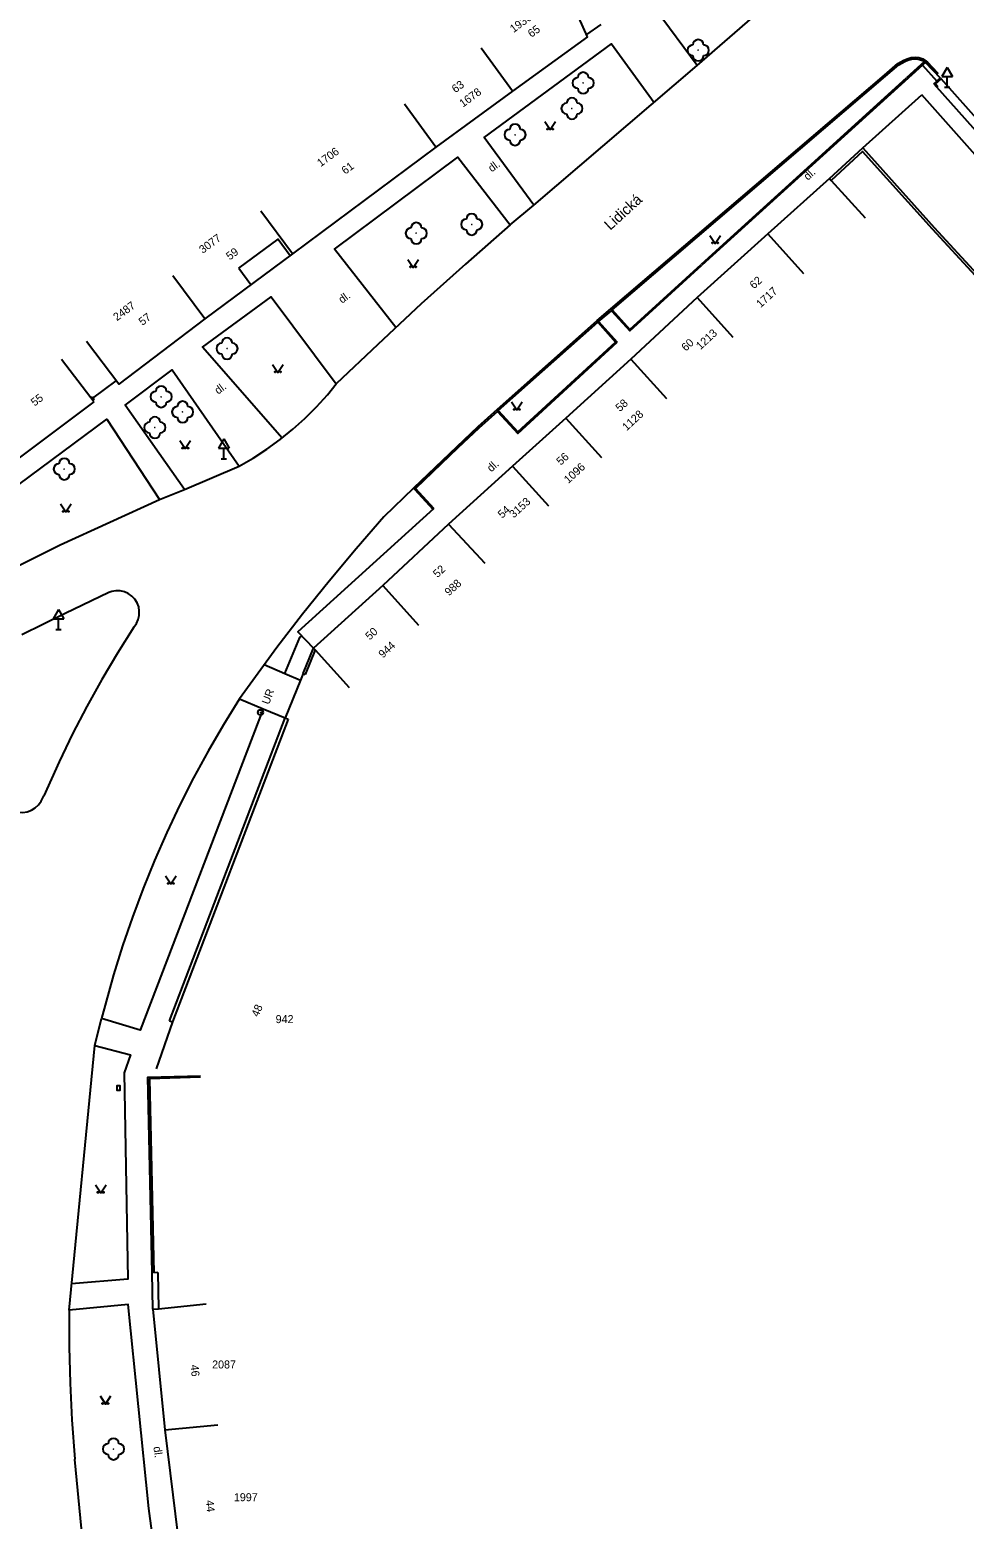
# Model space of a CAD drawing. Extents: x -584400 to -581602, y -1210894 to -1208793.
# Drawn here: x -582501.8 to -582414.2, y -1209604.5 to -1209464.9 of the extents above; entities that cross this region are included whole.
import ezdxf

# ---------------------------------------------------------------- set-up
doc = ezdxf.new("R2010")
doc.units = 0
for name, color, linetype in [('BUDOVY_MĚŘ', 7, 'Continuous'), ('NÁZVY_ULIC_TOK_SMĚR', 7, 'Continuous'), ('OBVOD_PILÍŘE', 7, 'Continuous'), ('POMOC_POPIS', 7, 'Continuous'), ('ROZHRANÍ_PLOCH', 7, 'Continuous'), ('ZELEŇ', 7, 'Continuous'), ('ZN_DOPLŇKOVÉ', 7, 'Continuous'), ('ZN_KULTUR', 7, 'Continuous'), ('Č_POPIS_EVID', 7, 'Continuous')]:
    doc.layers.add(name, color=color, linetype=linetype)

msp = doc.modelspace()

# ---------------------------------------------------------------- linework, layer by layer
at = {"layer": 'BUDOVY_MĚŘ'}
for points in [[(-582449.51, -1209465.59), (-582451.56, -1209461.03)], [(-582449.51, -1209465.59), (-582456.54, -1209470.68)], [(-582456.54, -1209470.68), (-582459.5, -1209466.65)], [(-582456.54, -1209470.68), (-582463.72, -1209475.95)], [(-582463.72, -1209475.95), (-582466.68, -1209471.92)], [(-582463.72, -1209475.95), (-582477.15, -1209485.94)], [(-582426.86, -1209478.86), (-582432.63, -1209484.07)], [(-582426.86, -1209478.86), (-582426.69, -1209479.05), (-582423.51, -1209482.57)], [(-582477.15, -1209485.94), (-582480.13, -1209481.92)], [(-582432.63, -1209484.07), (-582439.25, -1209490.03)], [(-582432.63, -1209484.07), (-582429.28, -1209487.78)], [(-582477.15, -1209485.94), (-582485.38, -1209492.02)], [(-582485.38, -1209492.02), (-582488.36, -1209488)], [(-582439.25, -1209490.03), (-582445.47, -1209495.79)], [(-582439.25, -1209490.03), (-582435.9, -1209493.74)], [(-582485.38, -1209492.02), (-582493.44, -1209498.14), (-582496.47, -1209494.15)], [(-582495.77, -1209499.8), (-582495.88, -1209499.66), (-582496.06, -1209499.42), (-582498.8, -1209495.82)], [(-582445.47, -1209495.79), (-582451.56, -1209501.32)], [(-582445.47, -1209495.79), (-582442.11, -1209499.5)], [(-582495.77, -1209499.8), (-582503.27, -1209505.42)], [(-582451.56, -1209501.32), (-582456.54, -1209505.82)], [(-582451.56, -1209501.32), (-582448.2, -1209505.02)], [(-582456.54, -1209505.82), (-582462.55, -1209511.27)], [(-582456.54, -1209505.82), (-582453.19, -1209509.53)], [(-582462.55, -1209511.27), (-582468.71, -1209517.02)], [(-582462.55, -1209511.27), (-582459.14, -1209514.93)], [(-582468.71, -1209517.02), (-582475.19, -1209522.87), (-582475.04, -1209523.04), (-582471.84, -1209526.58)], [(-582468.71, -1209517.02), (-582465.36, -1209520.73)], [(-582490.24, -1209584.82), (-582489.7, -1209584.77), (-582485.26, -1209584.33)], [(-582490.24, -1209584.82), (-582489.12, -1209596.13)], [(-582489.12, -1209596.13), (-582484.14, -1209595.64)], [(-582489.12, -1209596.13), (-582487.4, -1209610.09), (-582482.47, -1209609.49)]]:
    msp.add_lwpolyline(points, dxfattribs=at)
at = {"layer": 'OBVOD_PILÍŘE'}
msp.add_lwpolyline([(-582493.33, -1209564.09), (-582493.33, -1209564.32), (-582493.58, -1209564.33), (-582493.58, -1209563.86), (-582493.33, -1209563.86), (-582493.33, -1209564.09)], dxfattribs=at)
at = {"layer": 'ROZHRANÍ_PLOCH'}
for points in [[(-582439.24, -1209468.29), (-582443.1, -1209463.11)], [(-582439.24, -1209468.29), (-582433.61, -1209463.38), (-582433.08, -1209462.93)], [(-582454.54, -1209481.37), (-582459.2, -1209475.04), (-582447.27, -1209466.25), (-582443.28, -1209471.74)], [(-582457.99, -1209500.51), (-582448.61, -1209492.18), (-582421.71, -1209469.19), (-582420.45, -1209468.11), (-582419.88, -1209467.8), (-582419.57, -1209467.66), (-582419.21, -1209467.55), (-582418.84, -1209467.51), (-582418.47, -1209467.55), (-582418.11, -1209467.67), (-582417.79, -1209467.87), (-582417.67, -1209467.96)], [(-582454.54, -1209481.37), (-582439.24, -1209468.29)], [(-582447.22, -1209491.19), (-582421.61, -1209469.3), (-582420.35, -1209468.22), (-582419.8, -1209467.92), (-582419.51, -1209467.8)], [(-582418.15, -1209468.25), (-582438.82, -1209487)], [(-582417.95, -1209467.92), (-582419.65, -1209469.45)], [(-582419.51, -1209467.8), (-582419.15, -1209467.7), (-582418.78, -1209467.67), (-582418.41, -1209467.73), (-582418.06, -1209467.86), (-582417.95, -1209467.92)], [(-582417.85, -1209467.99), (-582418.15, -1209468.25)], [(-582418.15, -1209468.25), (-582416.8, -1209469.74)], [(-582417.95, -1209467.92), (-582417.85, -1209467.99)], [(-582416.47, -1209469.46), (-582417.85, -1209467.99)], [(-582416.82, -1209469.09), (-582416.71, -1209468.99), (-582417.67, -1209467.96)], [(-582419.66, -1209469.46), (-582438.89, -1209486.93)], [(-582417.08, -1209469.99), (-582416.8, -1209469.74)], [(-582417.08, -1209469.99), (-582416.83, -1209470.28)], [(-582416.93, -1209470), (-582416.39, -1209469.54)], [(-582416.93, -1209470), (-582416.75, -1209470.22), (-582416.83, -1209470.28)], [(-582416.8, -1209469.74), (-582416.47, -1209469.46)], [(-582416.47, -1209469.46), (-582416.39, -1209469.54)], [(-582393.78, -1209494.78), (-582398.94, -1209489.07), (-582402.31, -1209485.33), (-582416.39, -1209469.54)], [(-582423.73, -1209475.99), (-582418.2, -1209471.05)], [(-582403.45, -1209487.63), (-582418.2, -1209471.05)], [(-582416.83, -1209470.28), (-582402.67, -1209486.12)], [(-582467.47, -1209492.82), (-582473.24, -1209485.51), (-582461.66, -1209476.86), (-582456.77, -1209483.23)], [(-582456.77, -1209483.23), (-582454.54, -1209481.37)], [(-582456.77, -1209483.23), (-582460.96, -1209486.9), (-582465.1, -1209490.63), (-582469.18, -1209494.42), (-582473.06, -1209498.12)], [(-582482.18, -1209487.29), (-582478.5, -1209484.57), (-582477.37, -1209486.1)], [(-582482.18, -1209487.29), (-582481.05, -1209488.82)], [(-582447.29, -1209491.26), (-582445.56, -1209493.16), (-582438.82, -1209487)], [(-582447.22, -1209491.19), (-582445.55, -1209493.02), (-582438.89, -1209486.93)], [(-582478.12, -1209503.19), (-582485.6, -1209494.67), (-582479.16, -1209489.96), (-582473.06, -1209498.12)], [(-582457.89, -1209500.62), (-582448.57, -1209492.35)], [(-582448.57, -1209492.35), (-582448.5, -1209492.28)], [(-582448.57, -1209492.35), (-582446.89, -1209494.2)], [(-582448.5, -1209492.28), (-582447.29, -1209491.26)], [(-582448.5, -1209492.28), (-582446.75, -1209494.21)], [(-582447.29, -1209491.26), (-582447.22, -1209491.19)], [(-582457.96, -1209500.69), (-582456.06, -1209502.76), (-582446.75, -1209494.21)], [(-582456.05, -1209502.61), (-582446.89, -1209494.2)], [(-582487.29, -1209508), (-582492.84, -1209500.1), (-582488.43, -1209496.79), (-582482.15, -1209505.83)], [(-582482.15, -1209505.83), (-582480.83, -1209505.07), (-582479.55, -1209504.23), (-582478.31, -1209503.34), (-582477.12, -1209502.37), (-582475.99, -1209501.35), (-582474.91, -1209500.27), (-582473.88, -1209499.13), (-582473.06, -1209498.12)], [(-582457.99, -1209500.51), (-582459.79, -1209502.15), (-582461.78, -1209504.01), (-582465.81, -1209507.89), (-582465.71, -1209508)], [(-582457.96, -1209500.69), (-582459.69, -1209502.26), (-582461.68, -1209504.12), (-582465.64, -1209507.93)], [(-582457.96, -1209500.69), (-582457.89, -1209500.62)], [(-582457.95, -1209500.67), (-582457.89, -1209500.62)], [(-582457.89, -1209500.62), (-582456.06, -1209502.61)], [(-582506.94, -1209517.19), (-582510.09, -1209512.94), (-582494.54, -1209501.42), (-582489.63, -1209508.94)], [(-582487.29, -1209508), (-582482.15, -1209505.83)], [(-582506.94, -1209517.19), (-582498.92, -1209513.19), (-582489.63, -1209508.94)], [(-582489.63, -1209508.94), (-582487.29, -1209508)], [(-582465.81, -1209507.89), (-582468.6, -1209510.58), (-582471.2, -1209513.57), (-582473.74, -1209516.61), (-582476.22, -1209519.69), (-582478.63, -1209522.83), (-582482.13, -1209527.63)], [(-582465.64, -1209507.93), (-582465.71, -1209508)], [(-582465.71, -1209508), (-582464, -1209509.86), (-582463.93, -1209509.79)], [(-582465.64, -1209507.93), (-582463.93, -1209509.79)], [(-582463.94, -1209509.81), (-582476.66, -1209521.35), (-582475.19, -1209522.87)], [(-582492.02, -1209520.91), (-582491.78, -1209520.58), (-582491.61, -1209520.21), (-582491.52, -1209519.82), (-582491.51, -1209519.41), (-582491.57, -1209519.02), (-582491.72, -1209518.64), (-582491.93, -1209518.3), (-582492.21, -1209518), (-582492.54, -1209517.77), (-582492.91, -1209517.61), (-582493.3, -1209517.52), (-582493.7, -1209517.51), (-582494.1, -1209517.58), (-582494.37, -1209517.67), (-582498.46, -1209519.62), (-582502.52, -1209521.64)], [(-582492.02, -1209520.91), (-582493.56, -1209523.35), (-582495.03, -1209525.83), (-582496.44, -1209528.36), (-582497.77, -1209530.92), (-582499.03, -1209533.52), (-582500.47, -1209536.72)], [(-582477.89, -1209525.25), (-582476.48, -1209521.88), (-582476.3, -1209521.72)], [(-582479.81, -1209524.41), (-582477.89, -1209525.25)], [(-582477.89, -1209525.25), (-582476.42, -1209525.88)], [(-582482.13, -1209527.63), (-582483.63, -1209530.05), (-582485.06, -1209532.52), (-582486.43, -1209535.02), (-582487.72, -1209537.57), (-582488.94, -1209540.14), (-582490.09, -1209542.76), (-582491.16, -1209545.4), (-582492.16, -1209548.07), (-582493.09, -1209550.77), (-582493.94, -1209553.49), (-582495.06, -1209557.57)], [(-582479.92, -1209528.57), (-582491.44, -1209558.67), (-582495.06, -1209557.57)], [(-582482.13, -1209527.63), (-582479.92, -1209528.57)], [(-582479.92, -1209528.57), (-582477.86, -1209529.41)], [(-582504.28, -1209537.46), (-582503.99, -1209537.75), (-582503.64, -1209537.99), (-582503.26, -1209538.16), (-582502.85, -1209538.25), (-582502.43, -1209538.27), (-582502.02, -1209538.2), (-582501.62, -1209538.06), (-582501.26, -1209537.84), (-582500.95, -1209537.56), (-582500.7, -1209537.23), (-582500.47, -1209536.72)], [(-582495.68, -1209560.1), (-582495.06, -1209557.57)], [(-582498.09, -1209584.91), (-582495.68, -1209560.1)], [(-582495.68, -1209560.1), (-582492.33, -1209560.99), (-582492.94, -1209562.67), (-582492.58, -1209582.01), (-582497.85, -1209582.45)], [(-582496.4, -1209610.85), (-582489.71, -1209610.25), (-582490.63, -1209603.48), (-582492.54, -1209584.39), (-582498.09, -1209584.91)], [(-582498.09, -1209584.91), (-582498.08, -1209588.33), (-582497.99, -1209591.76), (-582497.83, -1209595.19), (-582497.55, -1209598.88)], [(-582496.4, -1209610.85), (-582497.56, -1209598.89), (-582497.55, -1209598.88)]]:
    msp.add_lwpolyline(points, dxfattribs=at)
at = {"layer": 'ZELEŇ'}
for centre in [(-582439.15, -1209466.86), (-582449.93, -1209469.92), (-582450.98, -1209472.31), (-582456.31, -1209474.77), (-582465.56, -1209484.01), (-582460.37, -1209483.17), (-582483.29, -1209494.81), (-582489.46, -1209499.32), (-582487.45, -1209500.75), (-582490.05, -1209502.21), (-582498.54, -1209506.1), (-582493.93, -1209597.92)]:
    msp.add_circle(centre, 0.0005, dxfattribs=at)
for centre, start, end in [((-582439.15, -1209466.36), 0, 180), ((-582439.65, -1209466.86), 90, 270), ((-582439.15, -1209467.36), 180, 360), ((-582438.65, -1209466.86), 270, 90), ((-582450.43, -1209469.92), 90, 270), ((-582449.93, -1209469.42), 0, 180), ((-582449.43, -1209469.92), 270, 90), ((-582450.98, -1209471.81), 0, 180), ((-582449.93, -1209470.42), 180, 360), ((-582451.48, -1209472.31), 90, 270), ((-582450.98, -1209472.81), 180, 360), ((-582450.48, -1209472.31), 270, 90), ((-582456.81, -1209474.77), 90, 270), ((-582456.31, -1209474.27), 0, 180), ((-582455.81, -1209474.77), 270, 90), ((-582456.31, -1209475.27), 180, 360), ((-582460.87, -1209483.17), 90, 270), ((-582460.37, -1209482.67), 0, 180), ((-582459.87, -1209483.17), 270, 90), ((-582466.06, -1209484.01), 90, 270), ((-582465.56, -1209483.51), 0, 180), ((-582465.06, -1209484.01), 270, 90), ((-582460.37, -1209483.67), 180, 360), ((-582465.56, -1209484.51), 180, 360), ((-582483.29, -1209494.31), 0, 180), ((-582483.79, -1209494.81), 90, 270), ((-582482.79, -1209494.81), 270, 90), ((-582483.29, -1209495.31), 180, 360), ((-582489.96, -1209499.32), 90, 270), ((-582489.46, -1209498.82), 0, 180), ((-582488.96, -1209499.32), 270, 90), ((-582489.46, -1209499.82), 180, 360), ((-582487.95, -1209500.75), 90, 270), ((-582487.45, -1209500.25), 0, 180), ((-582486.95, -1209500.75), 270, 90), ((-582490.55, -1209502.21), 90, 270), ((-582490.05, -1209501.71), 0, 180), ((-582489.55, -1209502.21), 270, 90), ((-582487.45, -1209501.25), 180, 360), ((-582490.05, -1209502.71), 180, 360), ((-582499.04, -1209506.1), 90, 270), ((-582498.54, -1209505.6), 0, 180), ((-582498.04, -1209506.1), 270, 90), ((-582498.54, -1209506.6), 180, 360), ((-582493.93, -1209597.42), 0, 180), ((-582494.43, -1209597.92), 90, 270), ((-582493.93, -1209598.42), 180, 360), ((-582493.43, -1209597.92), 270, 90)]:
    msp.add_arc(centre, 0.5, start, end, dxfattribs=at)
at = {"layer": 'ZN_DOPLŇKOVÉ'}
for p, q in [((-582415.82, -1209468.46), (-582416.32, -1209469.33)), ((-582415.82, -1209468.46), (-582415.32, -1209469.33)), ((-582416.32, -1209469.33), (-582415.32, -1209469.33)), ((-582415.82, -1209470.33), (-582415.82, -1209469.33)), ((-582416.07, -1209470.33), (-582415.57, -1209470.33)), ((-582483.59, -1209503.28), (-582484.09, -1209504.15)), ((-582483.59, -1209503.28), (-582483.09, -1209504.15)), ((-582484.09, -1209504.15), (-582483.09, -1209504.15)), ((-582483.59, -1209505.15), (-582483.59, -1209504.15)), ((-582483.84, -1209505.15), (-582483.34, -1209505.15)), ((-582499.09, -1209519.26), (-582499.59, -1209520.13)), ((-582499.59, -1209520.13), (-582498.59, -1209520.13)), ((-582499.09, -1209519.26), (-582498.59, -1209520.13)), ((-582499.09, -1209521.13), (-582499.09, -1209520.13)), ((-582499.34, -1209521.13), (-582498.84, -1209521.13))]:
    msp.add_line(p, q, dxfattribs=at)
for points in [[(-582449.6, -1209465.39), (-582448.25, -1209464.45)], [(-582426.86, -1209478.86), (-582423.73, -1209475.99), (-582417.04, -1209483.46), (-582408.98, -1209492.21)], [(-582409.16, -1209492.38), (-582417.22, -1209483.63), (-582423.75, -1209476.35), (-582426.69, -1209479.05)], [(-582495.85, -1209499.45), (-582493.67, -1209497.84)], [(-582495.94, -1209499.33), (-582496.06, -1209499.42)], [(-582495.94, -1209499.33), (-582495.76, -1209499.57), (-582495.88, -1209499.66)], [(-582476.17, -1209525.26), (-582475.19, -1209522.87)], [(-582475.04, -1209523.04), (-582475.98, -1209525.34)], [(-582476.42, -1209525.88), (-582477.86, -1209529.41)], [(-582476.17, -1209525.26), (-582476.42, -1209525.88)], [(-582476.17, -1209525.26), (-582475.98, -1209525.34)], [(-582488.69, -1209557.79), (-582477.86, -1209529.41), (-582477.58, -1209529.52)], [(-582477.58, -1209529.52), (-582488.41, -1209557.89)], [(-582488.41, -1209557.89), (-582489.93, -1209562.29)], [(-582488.69, -1209557.79), (-582488.41, -1209557.89)], [(-582490.24, -1209584.82), (-582490.31, -1209581.4), (-582490.71, -1209563.07), (-582485.78, -1209562.94)], [(-582485.77, -1209563.09), (-582490.56, -1209563.22), (-582490.16, -1209581.4)], [(-582489.77, -1209581.39), (-582490.16, -1209581.4)], [(-582489.77, -1209581.39), (-582489.7, -1209584.77)]]:
    msp.add_lwpolyline(points, dxfattribs=at)
for radius in [0.25, 0.0005]:
    msp.add_circle((-582480.16, -1209528.9), radius, dxfattribs=at)
at = {"layer": 'ZN_KULTUR'}
for points in [[(-582453.53, -1209473.54), (-582453.03, -1209474.29), (-582452.53, -1209473.54)], [(-582438.06, -1209484.21), (-582437.56, -1209484.96), (-582437.06, -1209484.21)], [(-582466.36, -1209486.45), (-582465.86, -1209487.2), (-582465.36, -1209486.45)], [(-582479.04, -1209496.3), (-582478.54, -1209497.05), (-582478.04, -1209496.3)], [(-582456.64, -1209499.81), (-582456.14, -1209500.56), (-582455.64, -1209499.81)], [(-582487.7, -1209503.43), (-582487.2, -1209504.18), (-582486.7, -1209503.43)], [(-582498.9, -1209509.37), (-582498.4, -1209510.12), (-582497.9, -1209509.37)], [(-582489.05, -1209544.22), (-582488.55, -1209544.97), (-582488.05, -1209544.22)], [(-582495.63, -1209573.17), (-582495.13, -1209573.92), (-582494.63, -1209573.17)], [(-582495.19, -1209592.95), (-582494.69, -1209593.7), (-582494.19, -1209592.95)]]:
    msp.add_lwpolyline(points, dxfattribs=at)
for centre in [(-582453.28, -1209474.24), (-582452.78, -1209474.24), (-582437.81, -1209484.91), (-582437.31, -1209484.91), (-582466.11, -1209487.15), (-582465.61, -1209487.15), (-582478.79, -1209497), (-582478.29, -1209497), (-582456.39, -1209500.51), (-582455.89, -1209500.51), (-582487.45, -1209504.13), (-582486.95, -1209504.13), (-582498.65, -1209510.07), (-582498.15, -1209510.07), (-582488.8, -1209544.92), (-582488.3, -1209544.92), (-582495.38, -1209573.87), (-582494.88, -1209573.87), (-582494.94, -1209593.65), (-582494.44, -1209593.65)]:
    msp.add_circle(centre, 0.05, dxfattribs=at)

# ---------------------------------------------------------------- texts
at = {"layer": 'NÁZVY_ULIC_TOK_SMĚR'}
msp.add_text('Lidická', height=1, rotation=42.2442, dxfattribs=at).set_placement((-582447.4, -1209483.78))
at = {"layer": 'POMOC_POPIS'}
for s, rotation, p in [('dl.', 36.6311, (-582458.49, -1209478.31)), ('dl.', 42.2442, (-582428.88, -1209479.09)), ('dl.', 36.6311, (-582472.51, -1209490.62)), ('dl.', 36.6311, (-582484.12, -1209499.14)), ('dl.', 42.2442, (-582458.54, -1209506.42)), ('UR', 69.0545, (-582479.37, -1209528.22)), ('dl.', 277.8467, (-582490.2, -1209597.73))]:
    msp.add_text(s, height=0.75, rotation=rotation, dxfattribs=at).set_placement(p)
at = {"layer": 'Č_POPIS_EVID'}
for s, rotation, p in [('1936', 36.3051, (-582456.45, -1209465.25)), ('65', 35.9027, (-582454.78, -1209465.7)), ('63', 36.2608, (-582461.9, -1209470.89)), ('1678', 36.2608, (-582461.19, -1209472.24)), ('1706', 36.3051, (-582474.52, -1209477.82)), ('61', 36.6364, (-582472.22, -1209478.53)), ('3077', 36.3051, (-582485.57, -1209485.94)), ('59', 36.4849, (-582483.04, -1209486.56)), ('62', 41.9872, (-582433.93, -1209489.27)), ('1717', 42.4039, (-582433.31, -1209491.03)), ('2487', 36.3051, (-582493.61, -1209492.26)), ('57', 37.1632, (-582491.22, -1209492.69)), ('1213', 42.8442, (-582438.94, -1209494.97)), ('60', 42.8442, (-582440.31, -1209495.11)), ('55', 37.3012, (-582501.32, -1209500.25)), ('58', 42.2212, (-582446.49, -1209500.77)), ('1128', 42.4039, (-582445.86, -1209502.56)), ('56', 42.0583, (-582452.03, -1209505.79)), ('1096', 42.4039, (-582451.32, -1209507.5)), ('3153', 42.2442, (-582456.44, -1209510.74)), ('54', 42.2442, (-582457.52, -1209510.76)), ('52', 42.9982, (-582463.58, -1209516.33)), ('988', 42.4039, (-582462.5, -1209518.03)), ('50', 42.0857, (-582469.93, -1209522.17)), ('944', 42.4039, (-582468.69, -1209523.86)), ('48', 67.0549, (-582480.36, -1209557.49)), ('46', 275.6409, (-582486.71, -1209590.05)), ('44', 276.8837, (-582485.3, -1209602.75))]:
    msp.add_text(s, height=0.75, rotation=rotation, dxfattribs=at).set_placement(p)
for s, p in [('942', (-582478.74, -1209558.01)), ('2087', (-582484.69, -1209590.37)), ('1997', (-582482.65, -1209602.81))]:
    msp.add_text(s, height=0.75, dxfattribs=at).set_placement(p)

doc.saveas('drawing.dxf')
